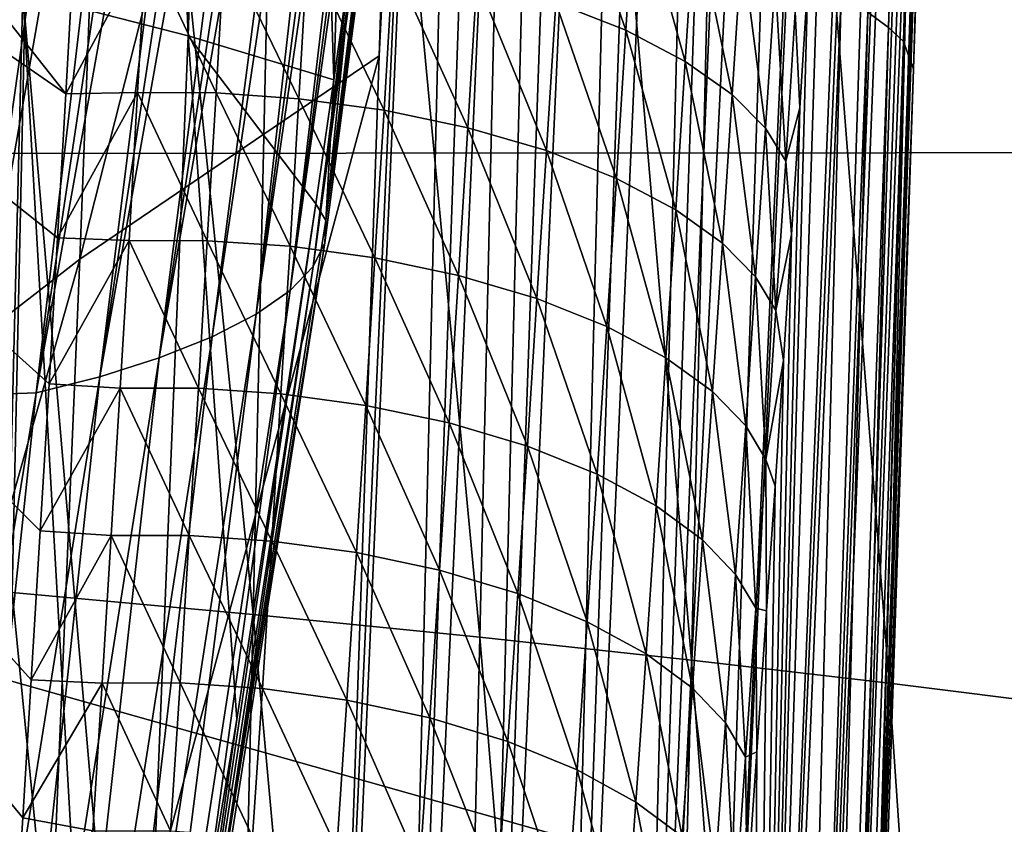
# Model space of a CAD drawing. Header units: metres. Extents: x -104 to 104, y -68 to 90.
# Tile 438 of 656: x 19.04 to 20.87, y 19 to 20.49. Entities that reach past the tile are written whole.
import ezdxf

# ---------------------------------------------------------------- set-up
doc = ezdxf.new("R2010")
doc.units = ezdxf.units.M
doc.layers.add('solid_FIT-BATH-153_SW0002', color=7, linetype='CONTINUOUS')

msp = doc.modelspace()

# ---------------------------------------------------------------- linework, layer by layer
at = {"layer": 'solid_FIT-BATH-153_SW0002'}
for points in [[(15.941843, 24.409426, 16.111031), (22.710913, 20.247173, 16.082232), (16.558352, 24.918272, 16.114887)], [(16.558352, 24.918272, 16.114887), (22.710913, 20.247173, 16.082232), (22.746119, 21.288908, 16.091179)], [(19.04121, 20.542418, -3.221904), (19.348774, 20.463221, -2.090923), (19.173544, 24.825605, -3.594562)], [(19.348774, 20.463221, -2.090923), (19.483557, 24.740845, -2.412542), (19.173544, 24.825605, -3.594562)], [(19.348774, 20.463221, -2.090923), (19.619434, 20.381655, -0.897946), (19.483557, 24.740845, -2.412542)], [(19.619434, 20.381655, -0.897946), (19.755795, 24.660843, -1.170142), (19.483557, 24.740845, -2.412542)], [(19.619434, 20.381655, -0.897946), (19.661066, 20.674593, -0.760069), (19.755795, 24.660843, -1.170142)], [(19.585209, 16.991919, 13.051079), (19.634628, 18.396641, 13.06475), (19.910023, 24.509371, 13.111293)], [(19.730734, 17.013561, 13.040682), (19.585209, 16.991919, 13.051079), (19.910023, 24.509371, 13.111293)], [(19.634628, 18.396641, 13.06475), (19.70393, 20.426226, 13.083055), (19.910023, 24.509371, 13.111293)], [(19.70393, 20.426226, 13.083055), (19.770884, 22.501148, 13.100069), (19.910023, 24.509371, 13.111293)], [(19.730734, 17.013561, 13.040682), (19.910023, 24.509371, 13.111293), (19.989138, 24.506573, 13.101881)], [(19.730734, 17.013561, 13.040682), (19.989138, 24.506573, 13.101881), (20.067266, 24.503895, 13.086261)], [(19.880777, 17.008757, 13.006666), (19.730734, 17.013561, 13.040682), (20.067266, 24.503895, 13.086261)], [(19.880777, 17.008757, 13.006666), (20.067266, 24.503895, 13.086261), (20.143492, 24.501371, 13.064611)], [(19.880777, 17.008757, 13.006666), (20.143492, 24.501371, 13.064611), (20.217831, 24.498993, 13.036852)], [(20.029232, 17.004295, 12.947044), (19.880777, 17.008757, 13.006666), (20.217831, 24.498993, 13.036852)], [(20.029232, 17.004295, 12.947044), (20.217831, 24.498993, 13.036852), (20.289822, 24.496775, 13.003099)], [(20.029232, 17.004295, 12.947044), (20.289822, 24.496775, 13.003099), (20.358774, 24.494734, 12.963894)], [(20.170069, 17.000383, 12.861867), (20.029232, 17.004295, 12.947044), (20.358774, 24.494734, 12.963894)], [(20.170069, 17.000383, 12.861867), (20.358774, 24.494734, 12.963894), (20.424448, 24.492859, 12.919502)], [(20.170069, 17.000383, 12.861867), (20.424448, 24.492859, 12.919502), (20.486147, 24.491173, 12.87041)], [(20.170069, 17.000383, 12.861867), (20.486147, 24.491173, 12.87041), (20.543253, 24.489693, 12.81708)], [(20.296686, 16.997223, 12.753589), (20.170069, 17.000383, 12.861867), (20.543253, 24.489693, 12.81708)], [(20.296686, 16.997223, 12.753589), (20.543253, 24.489693, 12.81708), (20.633427, 24.487589, 12.711766)], [(20.296686, 16.997223, 12.753589), (20.633427, 24.487589, 12.711766), (20.644011, 24.487366, 12.69724)], [(20.403149, 16.994986, 12.625446), (20.296686, 16.997223, 12.753589), (20.644011, 24.487366, 12.69724)], [(20.403149, 16.994986, 12.625446), (20.644011, 24.487366, 12.69724), (20.707939, 24.486158, 12.595763)], [(20.403149, 16.994986, 12.625446), (20.707939, 24.486158, 12.595763), (20.725868, 24.485878, 12.561728)], [(20.48632, 16.993713, 12.483418), (20.403149, 16.994986, 12.625446), (20.725868, 24.485878, 12.561728)], [(20.48632, 16.993713, 12.483418), (20.725868, 24.485878, 12.561728), (20.76515, 24.485418, 12.473181)], [(20.48632, 16.993713, 12.483418), (20.76515, 24.485418, 12.473181), (20.785606, 24.485312, 12.414707)], [(20.543869, 16.99341, 12.334152), (20.48632, 16.993713, 12.483418), (20.785606, 24.485312, 12.414707)], [(20.543869, 16.99341, 12.334152), (20.804075, 24.485369, 12.347907), (20.821016, 24.485708, 12.259951)], [(20.575827, 16.994011, 12.183681), (20.543869, 16.99341, 12.334152), (20.821016, 24.485708, 12.259951)], [(20.543869, 16.99341, 12.334152), (20.785606, 24.485312, 12.414707), (20.804075, 24.485369, 12.347907)], [(20.575827, 16.994011, 12.183681), (20.831654, 24.487032, 12.101658), (20.697201, 20.401011, 12.07128)], [(20.575827, 16.994011, 12.183681), (20.829479, 24.486258, 12.180762), (20.831654, 24.487032, 12.101658)], [(20.575827, 16.994011, 12.183681), (20.825876, 24.485945, 12.221857), (20.829479, 24.486258, 12.180762)], [(20.575827, 16.994011, 12.183681), (20.821016, 24.485708, 12.259951), (20.825876, 24.485945, 12.221857)], [(20.813704, 24.469795, 11.031759), (20.697201, 20.401011, 12.07128), (20.831654, 24.487032, 12.101658)], [(20.813704, 24.469795, 11.031759), (20.678629, 20.452608, 10.807623), (20.697201, 20.401011, 12.07128)], [(20.813704, 24.469795, 11.031759), (20.789757, 24.446232, 9.994565), (20.678629, 20.452608, 10.807623)], [(20.78919, 24.445679, 9.973301), (20.650391, 20.478903, 9.589074), (20.678629, 20.452608, 10.807623)], [(20.78919, 24.445679, 9.973301), (20.757133, 24.414019, 8.925573), (20.650391, 20.478903, 9.589074)], [(20.789757, 24.446232, 9.994565), (20.78919, 24.445679, 9.973301), (20.678629, 20.452608, 10.807623)], [(15.941843, 24.409426, 16.111031), (15.549903, 20.242361, 16.078049), (22.710913, 20.247173, 16.082232)], [(20.757133, 24.414019, 8.925573), (20.612101, 20.507505, 8.403262), (20.650391, 20.478903, 9.589074)], [(18.621149, 23.057213, -11.12447), (19.099138, 23.01343, -10.486882), (19.02116, 19.428106, -9.960399)], [(19.099138, 23.01343, -10.486882), (19.469477, 19.386921, -9.310973), (19.02116, 19.428106, -9.960399)], [(19.099138, 23.01343, -10.486882), (19.549587, 22.968636, -9.818771), (19.469477, 19.386921, -9.310973)], [(19.549587, 22.968636, -9.818771), (19.890564, 19.344997, -8.632278), (19.469477, 19.386921, -9.310973)], [(19.549587, 22.968636, -9.818771), (19.972721, 22.923018, -9.120847), (19.890564, 19.344997, -8.632278)], [(19.972721, 22.923018, -9.120847), (20.284647, 19.302507, -7.924972), (19.890564, 19.344997, -8.632278)], [(19.972721, 22.923018, -9.120847), (20.368761, 22.876759, -8.393817), (20.284647, 19.302507, -7.924972)], [(20.368761, 22.876759, -8.393817), (20.652012, 19.259626, -7.189719), (20.284647, 19.302507, -7.924972)], [(20.368761, 22.876759, -8.393817), (20.738001, 22.830046, -7.6384), (20.652012, 19.259626, -7.189719)], [(17.152357, 22.84598, 7.088831), (16.380301, 22.250488, 7.088831), (19.121174, 20.355455, 5.034621)], [(17.152357, 22.84598, 7.088831), (19.121174, 20.355455, 5.034621), (19.136198, 20.620958, 5.162431)], [(20.738001, 22.830046, -7.6384), (20.993279, 19.216528, -6.427232), (20.652012, 19.259626, -7.189719)], [(20.738001, 22.830046, -7.6384), (21.081078, 22.78307, -6.855362), (20.993279, 19.216528, -6.427232)], [(19.147228, 20.047684, 13.079756), (19.770884, 22.501148, 13.100069), (19.70393, 20.426226, 13.083055)], [(19.223516, 22.048641, 13.096528), (19.770884, 22.501148, 13.100069), (19.147228, 20.047684, 13.079756)], [(16.380301, 22.250488, 7.088831), (19.024532, 18.750532, 4.250561), (19.040937, 19.009193, 4.378147)], [(16.380301, 22.250488, 7.088831), (19.040937, 19.009193, 4.378147), (19.056776, 19.26557, 4.504196)], [(16.380301, 22.250488, 7.088831), (19.056776, 19.26557, 4.504196), (19.073528, 19.542461, 4.639819)], [(16.380301, 22.250488, 7.088831), (19.073528, 19.542461, 4.639819), (19.089842, 19.816326, 4.773384)], [(16.380301, 22.250488, 7.088831), (19.089842, 19.816326, 4.773384), (19.105722, 20.087284, 4.904962)], [(16.380301, 22.250488, 7.088831), (19.105722, 20.087284, 4.904962), (19.121174, 20.355455, 5.034621)], [(19.6043, 20.119719, -0.875161), (19.866562, 22.2367, -0.033011), (19.661066, 20.674593, -0.760069)], [(19.6043, 20.119719, -0.875161), (19.875906, 22.220812, 0.041449), (19.866562, 22.2367, -0.033011)], [(19.6043, 20.119719, -0.875161), (19.879807, 22.203608, 0.116091), (19.875906, 22.220812, 0.041449)], [(19.602686, 20.078232, -0.743475), (19.877913, 22.18523, 0.190347), (19.879807, 22.203608, 0.116091)], [(19.6043, 20.119719, -0.875161), (19.602686, 20.078232, -0.743475), (19.879807, 22.203608, 0.116091)], [(19.602686, 20.078232, -0.743475), (19.870255, 22.165884, 0.263428), (19.877913, 22.18523, 0.190347)], [(19.580914, 20.034565, -0.610376), (19.856922, 22.145742, 0.334814), (19.870255, 22.165884, 0.263428)], [(19.602686, 20.078232, -0.743475), (19.580914, 20.034565, -0.610376), (19.870255, 22.165884, 0.263428)], [(19.580914, 20.034565, -0.610376), (19.838037, 22.124933, 0.404269), (19.856922, 22.145742, 0.334814)], [(19.538208, 19.989906, -0.479813), (19.813906, 22.103735, 0.471034), (19.838037, 22.124933, 0.404269)], [(19.580914, 20.034565, -0.610376), (19.538208, 19.989906, -0.479813), (19.838037, 22.124933, 0.404269)], [(19.538208, 19.989906, -0.479813), (19.784777, 22.082272, 0.534811), (19.813906, 22.103735, 0.471034)], [(19.475176, 19.945713, -0.356205), (19.750528, 22.060413, 0.596024), (19.784777, 22.082272, 0.534811)], [(19.538208, 19.989906, -0.479813), (19.475176, 19.945713, -0.356205), (19.784777, 22.082272, 0.534811)], [(19.475176, 19.945713, -0.356205), (19.711391, 22.03833, 0.654145), (19.750528, 22.060413, 0.596024)], [(19.223516, 22.048641, 13.096528), (19.147228, 20.047684, 13.079756), (18.564409, 19.595575, 13.075645)], [(18.650782, 21.547655, 13.092422), (19.223516, 22.048641, 13.096528), (18.564409, 19.595575, 13.075645)], [(19.392996, 19.903406, -0.243695), (19.667702, 22.016214, 0.708767), (19.711391, 22.03833, 0.654145)], [(19.475176, 19.945713, -0.356205), (19.392996, 19.903406, -0.243695), (19.711391, 22.03833, 0.654145)], [(19.294886, 19.864201, -0.145245), (19.619093, 21.993961, 0.760241), (19.667702, 22.016214, 0.708767)], [(19.392996, 19.903406, -0.243695), (19.294886, 19.864201, -0.145245), (19.667702, 22.016214, 0.708767)], [(19.294886, 19.864201, -0.145245), (19.565697, 21.971737, 0.808205), (19.619093, 21.993961, 0.760241)], [(19.184586, 19.829247, -0.063461), (19.508051, 21.949793, 0.852011), (19.565697, 21.971737, 0.808205)], [(19.294886, 19.864201, -0.145245), (19.184586, 19.829247, -0.063461), (19.565697, 21.971737, 0.808205)], [(19.184586, 19.829247, -0.063461), (19.446262, 21.928148, 0.891411), (19.508051, 21.949793, 0.852011)], [(19.066055, 19.799267, 0.000454), (19.380739, 21.90696, 0.926047), (19.446262, 21.928148, 0.891411)], [(19.184586, 19.829247, -0.063461), (19.066055, 19.799267, 0.000454), (19.446262, 21.928148, 0.891411)], [(19.066055, 19.799267, 0.000454), (19.312189, 21.886503, 0.955503), (19.380739, 21.90696, 0.926047)], [(18.946398, 19.794994, 0.055084), (19.23955, 21.868711, 0.975642), (19.312189, 21.886503, 0.955503)], [(19.066055, 19.799267, 0.000454), (18.946398, 19.794994, 0.055084), (19.312189, 21.886503, 0.955503)], [(18.432652, 21.200666, 0.975642), (19.23955, 21.868711, 0.975642), (18.946398, 19.794994, 0.055084)], [(20.162397, 20.473518, 5.330467), (20.048893, 20.799925, 5.370085), (20.031914, 20.524805, 5.238816)], [(20.179716, 20.74896, 5.46207), (20.048893, 20.799925, 5.370085), (20.162397, 20.473518, 5.330467)], [(20.179716, 20.74896, 5.46207), (20.162397, 20.473518, 5.330467), (20.272882, 20.415689, 5.439666)], [(20.179716, 20.74896, 5.46207), (20.272882, 20.415689, 5.439666), (20.290476, 20.691553, 5.571724)], [(20.290476, 20.691553, 5.571724), (20.272882, 20.415689, 5.439666), (20.3601, 20.354141, 5.560661)], [(20.290476, 20.691553, 5.571724), (20.3601, 20.354141, 5.560661), (20.377888, 20.630505, 5.69325)], [(19.6043, 20.119719, -0.875161), (19.661066, 20.674593, -0.760069), (19.619434, 20.381655, -0.897946)], [(19.121174, 20.355455, 5.034621), (19.25458, 20.357618, 4.994139), (19.270214, 20.632769, 5.126475)], [(19.136198, 20.620958, 5.162431), (19.121174, 20.355455, 5.034621), (19.270214, 20.632769, 5.126475)], [(19.400299, 20.356894, 4.972308), (19.270214, 20.632769, 5.126475), (19.25458, 20.357618, 4.994139)], [(19.41617, 20.631792, 5.104295), (19.270214, 20.632769, 5.126475), (19.400299, 20.356894, 4.972308)], [(18.938206, 16.467079, -2.796283), (19.04121, 20.542418, -3.221904), (18.696856, 20.625584, -4.291433)], [(19.41617, 20.631792, 5.104295), (19.400299, 20.356894, 4.972308), (19.554417, 20.346317, 4.970631)], [(19.41617, 20.631792, 5.104295), (19.554417, 20.346317, 4.970631), (19.570587, 20.621069, 5.102373)], [(19.570587, 20.621069, 5.102373), (19.554417, 20.346317, 4.970631), (19.712646, 20.324707, 4.992375)], [(19.570587, 20.621069, 5.102373), (19.712646, 20.324707, 4.992375), (19.729176, 20.599432, 5.124009)], [(20.377888, 20.630505, 5.69325), (20.3601, 20.354141, 5.560661), (20.42177, 20.291544, 5.687875)], [(20.377888, 20.630505, 5.69325), (20.42177, 20.291544, 5.687875), (20.439665, 20.56846, 5.821029)], [(19.729176, 20.599432, 5.124009), (19.712646, 20.324707, 4.992375), (19.868425, 20.29232, 5.037928)], [(19.729176, 20.599432, 5.124009), (19.868425, 20.29232, 5.037928), (19.88534, 20.567139, 5.169598)], [(19.88534, 20.567139, 5.169598), (19.868425, 20.29232, 5.037928), (20.014626, 20.249781, 5.10696)], [(19.88534, 20.567139, 5.169598), (20.014626, 20.249781, 5.10696), (20.031914, 20.524805, 5.238816)], [(20.389902, 16.407421, 6.573754), (20.562618, 20.538532, 7.24914), (20.500803, 20.566401, 6.128765)], [(20.485773, 20.329592, 6.015355), (20.389902, 16.407421, 6.573754), (20.500803, 20.566401, 6.128765)], [(20.439665, 20.56846, 5.821029), (20.42177, 20.291544, 5.687875), (20.459486, 20.230032, 5.816454)], [(20.439665, 20.56846, 5.821029), (20.459486, 20.230032, 5.816454), (20.477407, 20.507528, 5.950172)], [(20.477407, 20.507528, 5.950172), (20.485773, 20.329592, 6.015355), (20.500803, 20.566401, 6.128765)], [(18.938206, 16.467079, -2.796283), (19.198288, 17.791922, -2.142098), (19.04121, 20.542418, -3.221904)], [(19.251661, 18.086529, -1.998009), (19.348774, 20.463221, -2.090923), (19.04121, 20.542418, -3.221904)], [(19.198288, 17.791922, -2.142098), (19.251661, 18.086529, -1.998009), (19.04121, 20.542418, -3.221904)], [(20.144777, 20.19817, 5.198275), (20.031914, 20.524805, 5.238816), (20.014626, 20.249781, 5.10696)], [(20.162397, 20.473518, 5.330467), (20.031914, 20.524805, 5.238816), (20.144777, 20.19817, 5.198275)], [(20.389902, 16.407421, 6.573754), (20.455376, 16.375103, 7.871355), (20.562618, 20.538532, 7.24914)], [(20.455376, 16.375103, 7.871355), (20.612101, 20.507505, 8.403262), (20.562618, 20.538532, 7.24914)], [(20.455376, 16.375103, 7.871355), (20.504574, 16.345976, 9.211772), (20.612101, 20.507505, 8.403262)], [(20.477407, 20.507528, 5.950172), (20.459486, 20.230032, 5.816454), (20.485773, 20.329592, 6.015355)], [(20.504574, 16.345976, 9.211772), (20.650391, 20.478903, 9.589074), (20.612101, 20.507505, 8.403262)], [(20.162397, 20.473518, 5.330467), (20.144777, 20.19817, 5.198275), (20.254992, 20.139927, 5.307025)], [(20.162397, 20.473518, 5.330467), (20.254992, 20.139927, 5.307025), (20.272882, 20.415689, 5.439666)], [(20.504574, 16.345976, 9.211772), (20.539322, 16.319864, 10.596603), (20.650391, 20.478903, 9.589074)], [(20.539322, 16.319864, 10.596603), (20.678629, 20.452608, 10.807623), (20.650391, 20.478903, 9.589074)], [(19.251661, 18.086529, -1.998009), (19.438728, 19.191835, -1.46338), (19.348774, 20.463221, -2.090923)], [(19.585833, 20.15056, -1.007076), (19.619434, 20.381655, -0.897946), (19.348774, 20.463221, -2.090923)], [(19.438728, 19.191835, -1.46338), (19.585833, 20.15056, -1.007076), (19.348774, 20.463221, -2.090923)], [(20.539322, 16.319864, 10.596603), (20.561264, 16.290245, 12.029896), (20.678629, 20.452608, 10.807623)], [(20.561264, 16.290245, 12.029896), (20.57583, 16.729383, 12.034687), (20.678629, 20.452608, 10.807623)], [(20.57583, 16.729383, 12.034687), (20.584555, 16.992615, 12.037539), (20.678629, 20.452608, 10.807623)], [(20.584555, 16.992615, 12.037539), (20.697201, 20.401011, 12.07128), (20.678629, 20.452608, 10.807623)], [(19.063553, 18.04875, 13.061334), (19.70393, 20.426226, 13.083055), (19.634628, 18.396641, 13.06475)], [(19.147228, 20.047684, 13.079756), (19.70393, 20.426226, 13.083055), (19.063553, 18.04875, 13.061334)], [(20.272882, 20.415689, 5.439666), (20.254992, 20.139927, 5.307025), (20.342016, 20.077898, 5.427499)], [(20.272882, 20.415689, 5.439666), (20.342016, 20.077898, 5.427499), (20.3601, 20.354141, 5.560661)], [(20.575827, 16.994011, 12.183681), (20.697201, 20.401011, 12.07128), (20.584555, 16.992615, 12.037539)], [(19.6043, 20.119719, -0.875161), (19.619434, 20.381655, -0.897946), (19.585833, 20.15056, -1.007076)], [(19.105722, 20.087284, 4.904962), (19.238615, 20.082726, 4.861335), (19.25458, 20.357618, 4.994139)], [(19.121174, 20.355455, 5.034621), (19.105722, 20.087284, 4.904962), (19.25458, 20.357618, 4.994139)], [(19.384102, 20.082247, 4.839816), (19.25458, 20.357618, 4.994139), (19.238615, 20.082726, 4.861335)], [(19.400299, 20.356894, 4.972308), (19.25458, 20.357618, 4.994139), (19.384102, 20.082247, 4.839816)], [(19.400299, 20.356894, 4.972308), (19.384102, 20.082247, 4.839816), (19.537924, 20.071802, 4.838346)], [(19.400299, 20.356894, 4.972308), (19.537924, 20.071802, 4.838346), (19.554417, 20.346317, 4.970631)], [(19.554417, 20.346317, 4.970631), (19.537924, 20.071802, 4.838346), (19.69581, 20.0502, 4.86017)], [(19.554417, 20.346317, 4.970631), (19.69581, 20.0502, 4.86017), (19.712646, 20.324707, 4.992375)], [(20.3601, 20.354141, 5.560661), (20.342016, 20.077898, 5.427499), (20.403584, 20.014776, 5.554164)], [(20.3601, 20.354141, 5.560661), (20.403584, 20.014776, 5.554164), (20.42177, 20.291544, 5.687875)], [(19.712646, 20.324707, 4.992375), (19.69581, 20.0502, 4.86017), (19.851223, 20.017702, 4.905664)], [(19.712646, 20.324707, 4.992375), (19.851223, 20.017702, 4.905664), (19.868425, 20.29232, 5.037928)], [(20.485773, 20.329592, 6.015355), (20.470581, 20.093851, 5.901984), (20.389902, 16.407421, 6.573754)], [(20.459486, 20.230032, 5.816454), (20.470581, 20.093851, 5.901984), (20.485773, 20.329592, 6.015355)], [(19.868425, 20.29232, 5.037928), (19.851223, 20.017702, 4.905664), (19.997063, 19.974936, 4.974499)], [(19.868425, 20.29232, 5.037928), (19.997063, 19.974936, 4.974499), (20.014626, 20.249781, 5.10696)], [(20.42177, 20.291544, 5.687875), (20.403584, 20.014776, 5.554164), (20.441273, 19.952719, 5.682195)], [(20.42177, 20.291544, 5.687875), (20.441273, 19.952719, 5.682195), (20.459486, 20.230032, 5.816454)], [(20.126894, 19.922991, 5.06548), (20.014626, 20.249781, 5.10696), (19.997063, 19.974936, 4.974499)], [(20.144777, 20.19817, 5.198275), (20.014626, 20.249781, 5.10696), (20.126894, 19.922991, 5.06548)], [(15.037621, 15.67846, 16.034233), (22.556349, 15.684122, 16.037848), (15.549903, 20.242361, 16.078049)], [(15.549903, 20.242361, 16.078049), (22.643023, 18.240608, 16.06378), (22.710913, 20.247173, 16.082232)], [(15.549903, 20.242361, 16.078049), (22.556349, 15.684122, 16.037848), (22.585775, 16.551304, 16.046957)], [(15.549903, 20.242361, 16.078049), (22.585775, 16.551304, 16.046957), (22.643023, 18.240608, 16.06378)], [(20.459486, 20.230032, 5.816454), (20.441273, 19.952719, 5.682195), (20.470581, 20.093851, 5.901984)], [(20.144777, 20.19817, 5.198275), (20.126894, 19.922991, 5.06548), (20.236839, 19.864328, 5.173791)], [(20.144777, 20.19817, 5.198275), (20.236839, 19.864328, 5.173791), (20.254992, 20.139927, 5.307025)], [(19.273703, 18.042137, -1.870033), (19.585833, 20.15056, -1.007076), (19.438728, 19.191835, -1.46338)], [(19.273703, 18.042137, -1.870033), (19.6043, 20.119719, -0.875161), (19.585833, 20.15056, -1.007076)], [(20.254992, 20.139927, 5.307025), (20.236839, 19.864328, 5.173791), (20.323668, 19.801823, 5.293765)], [(20.254992, 20.139927, 5.307025), (20.323668, 19.801823, 5.293765), (20.342016, 20.077898, 5.427499)], [(19.273703, 18.042137, -1.870033), (19.602686, 20.078232, -0.743475), (19.6043, 20.119719, -0.875161)], [(19.105722, 20.087284, 4.904962), (19.089842, 19.816326, 4.773384), (19.238615, 20.082726, 4.861335)], [(20.470581, 20.093851, 5.901984), (20.455227, 19.859198, 5.788663), (20.389902, 16.407421, 6.573754)], [(20.441273, 19.952719, 5.682195), (20.455227, 19.859198, 5.788663), (20.470581, 20.093851, 5.901984)], [(19.089842, 19.816326, 4.773384), (19.222303, 19.808144, 4.728068), (19.238615, 20.082726, 4.861335)], [(19.367565, 19.807922, 4.706812), (19.238615, 20.082726, 4.861335), (19.222303, 19.808144, 4.728068)], [(19.384102, 20.082247, 4.839816), (19.238615, 20.082726, 4.861335), (19.367565, 19.807922, 4.706812)], [(19.273703, 18.042137, -1.870033), (19.275072, 17.989664, -1.737463), (19.602686, 20.078232, -0.743475)], [(19.275072, 17.989664, -1.737463), (19.580914, 20.034565, -0.610376), (19.602686, 20.078232, -0.743475)], [(19.384102, 20.082247, 4.839816), (19.367565, 19.807922, 4.706812), (19.521112, 19.797613, 4.705506)], [(19.384102, 20.082247, 4.839816), (19.521112, 19.797613, 4.705506), (19.537924, 20.071802, 4.838346)], [(19.537924, 20.071802, 4.838346), (19.521112, 19.797613, 4.705506), (19.67868, 19.776012, 4.727371)], [(19.537924, 20.071802, 4.838346), (19.67868, 19.776012, 4.727371), (19.69581, 20.0502, 4.86017)], [(20.342016, 20.077898, 5.427499), (20.323668, 19.801823, 5.293765), (20.385117, 19.738192, 5.419901)], [(20.342016, 20.077898, 5.427499), (20.385117, 19.738192, 5.419901), (20.403584, 20.014776, 5.554164)], [(19.147228, 20.047684, 13.079756), (19.063553, 18.04875, 13.061334), (18.469063, 17.64772, 13.057257)], [(18.564409, 19.595575, 13.075645), (19.147228, 20.047684, 13.079756), (18.469063, 17.64772, 13.057257)], [(19.69581, 20.0502, 4.86017), (19.67868, 19.776012, 4.727371), (19.833755, 19.743383, 4.772782)], [(19.69581, 20.0502, 4.86017), (19.833755, 19.743383, 4.772782), (19.851223, 20.017702, 4.905664)], [(19.254999, 17.936956, -1.601485), (19.538208, 19.989906, -0.479813), (19.580914, 20.034565, -0.610376)], [(19.275072, 17.989664, -1.737463), (19.254999, 17.936956, -1.601485), (19.580914, 20.034565, -0.610376)], [(19.851223, 20.017702, 4.905664), (19.833755, 19.743383, 4.772782), (19.979261, 19.700367, 4.841408)], [(19.851223, 20.017702, 4.905664), (19.979261, 19.700367, 4.841408), (19.997063, 19.974936, 4.974499)], [(20.403584, 20.014776, 5.554164), (20.385117, 19.738192, 5.419901), (20.422762, 19.675617, 5.547407)], [(20.403584, 20.014776, 5.554164), (20.422762, 19.675617, 5.547407), (20.441273, 19.952719, 5.682195)], [(19.212492, 17.88575, -1.466358), (19.475176, 19.945713, -0.356205), (19.538208, 19.989906, -0.479813)], [(19.254999, 17.936956, -1.601485), (19.212492, 17.88575, -1.466358), (19.538208, 19.989906, -0.479813)], [(20.108786, 19.64806, 4.93206), (19.997063, 19.974936, 4.974499), (19.979261, 19.700367, 4.841408)], [(20.126894, 19.922991, 5.06548), (19.997063, 19.974936, 4.974499), (20.108786, 19.64806, 4.93206)], [(19.148148, 17.837973, -1.337041), (19.392996, 19.903406, -0.243695), (19.475176, 19.945713, -0.356205)], [(19.212492, 17.88575, -1.466358), (19.148148, 17.837973, -1.337041), (19.475176, 19.945713, -0.356205)], [(20.441273, 19.952719, 5.682195), (20.422762, 19.675617, 5.547407), (20.455227, 19.859198, 5.788663)], [(20.126894, 19.922991, 5.06548), (20.108786, 19.64806, 4.93206), (20.218468, 19.588957, 5.039953)], [(20.126894, 19.922991, 5.06548), (20.218468, 19.588957, 5.039953), (20.236839, 19.864328, 5.173791)], [(19.063225, 17.795406, -1.218216), (19.294886, 19.864201, -0.145245), (19.392996, 19.903406, -0.243695)], [(19.148148, 17.837973, -1.337041), (19.063225, 17.795406, -1.218216), (19.392996, 19.903406, -0.243695)], [(18.961376, 17.759232, -1.113349), (19.184586, 19.829247, -0.063461), (19.294886, 19.864201, -0.145245)], [(19.063225, 17.795406, -1.218216), (18.961376, 17.759232, -1.113349), (19.294886, 19.864201, -0.145245)], [(20.236839, 19.864328, 5.173791), (20.218468, 19.588957, 5.039953), (20.305084, 19.525963, 5.159451)], [(20.236839, 19.864328, 5.173791), (20.305084, 19.525963, 5.159451), (20.323668, 19.801823, 5.293765)], [(20.455227, 19.859198, 5.788663), (20.439722, 19.625921, 5.675511), (20.389902, 16.407421, 6.573754)], [(20.422762, 19.675617, 5.547407), (20.439722, 19.625921, 5.675511), (20.455227, 19.859198, 5.788663)], [(18.846857, 17.73045, -1.025532), (19.066055, 19.799267, 0.000454), (19.184586, 19.829247, -0.063461)], [(18.961376, 17.759232, -1.113349), (18.846857, 17.73045, -1.025532), (19.184586, 19.829247, -0.063461)], [(19.089842, 19.816326, 4.773384), (19.073528, 19.542461, 4.639819), (19.222303, 19.808144, 4.728068)], [(18.724113, 17.709415, -0.95625), (18.946398, 19.794994, 0.055084), (19.066055, 19.799267, 0.000454)], [(18.846857, 17.73045, -1.025532), (18.724113, 17.709415, -0.95625), (19.066055, 19.799267, 0.000454)], [(19.073528, 19.542461, 4.639819), (19.205627, 19.533901, 4.594338), (19.222303, 19.808144, 4.728068)], [(19.350677, 19.533966, 4.573289), (19.222303, 19.808144, 4.728068), (19.205627, 19.533901, 4.594338)], [(19.367565, 19.807922, 4.706812), (19.222303, 19.808144, 4.728068), (19.350677, 19.533966, 4.573289)], [(19.367565, 19.807922, 4.706812), (19.350677, 19.533966, 4.573289), (19.503975, 19.523802, 4.572091)], [(19.367565, 19.807922, 4.706812), (19.503975, 19.523802, 4.572091), (19.521112, 19.797613, 4.705506)], [(19.521112, 19.797613, 4.705506), (19.503975, 19.523802, 4.572091), (19.661264, 19.502192, 4.593951)], [(19.521112, 19.797613, 4.705506), (19.661264, 19.502192, 4.593951), (19.67868, 19.776012, 4.727371)], [(20.323668, 19.801823, 5.293765), (20.305084, 19.525963, 5.159451), (20.366392, 19.461826, 5.28509)], [(20.323668, 19.801823, 5.293765), (20.366392, 19.461826, 5.28509), (20.385117, 19.738192, 5.419901)], [(19.67868, 19.776012, 4.727371), (19.661264, 19.502192, 4.593951), (19.81604, 19.469412, 4.639248)], [(19.67868, 19.776012, 4.727371), (19.81604, 19.469412, 4.639248), (19.833755, 19.743383, 4.772782)], [(19.833755, 19.743383, 4.772782), (19.81604, 19.469412, 4.639248), (19.961246, 19.426113, 4.707654)], [(19.833755, 19.743383, 4.772782), (19.961246, 19.426113, 4.707654), (19.979261, 19.700367, 4.841408)], [(20.385117, 19.738192, 5.419901), (20.366392, 19.461826, 5.28509), (20.403957, 19.398754, 5.412104)], [(20.385117, 19.738192, 5.419901), (20.403957, 19.398754, 5.412104), (20.422762, 19.675617, 5.547407)], [(20.090483, 19.373413, 4.797986), (19.979261, 19.700367, 4.841408), (19.961246, 19.426113, 4.707654)], [(20.108786, 19.64806, 4.93206), (19.979261, 19.700367, 4.841408), (20.090483, 19.373413, 4.797986)], [(20.422762, 19.675617, 5.547407), (20.403957, 19.398754, 5.412104), (20.424067, 19.394066, 5.562547)], [(20.422762, 19.675617, 5.547407), (20.424067, 19.394066, 5.562547), (20.439722, 19.625921, 5.675511)], [(20.108786, 19.64806, 4.93206), (20.090483, 19.373413, 4.797986), (20.199902, 19.313839, 4.905486)], [(20.108786, 19.64806, 4.93206), (20.199902, 19.313839, 4.905486), (20.218468, 19.588957, 5.039953)], [(20.439722, 19.625921, 5.675511), (20.424067, 19.394066, 5.562547), (20.389902, 16.407421, 6.573754)], [(20.218468, 19.588957, 5.039953), (20.199902, 19.313839, 4.905486), (20.286293, 19.250338, 5.024547)], [(20.218468, 19.588957, 5.039953), (20.286293, 19.250338, 5.024547), (20.305084, 19.525963, 5.159451)], [(19.073528, 19.542461, 4.639819), (19.056776, 19.26557, 4.504196), (19.205627, 19.533901, 4.594338)], [(19.056776, 19.26557, 4.504196), (19.188585, 19.259686, 4.460097), (19.205627, 19.533901, 4.594338)], [(19.333408, 19.259861, 4.439151), (19.205627, 19.533901, 4.594338), (19.188585, 19.259686, 4.460097)], [(19.350677, 19.533966, 4.573289), (19.205627, 19.533901, 4.594338), (19.333408, 19.259861, 4.439151)], [(19.350677, 19.533966, 4.573289), (19.333408, 19.259861, 4.439151), (19.486448, 19.249689, 4.43797)], [(19.350677, 19.533966, 4.573289), (19.486448, 19.249689, 4.43797), (19.503975, 19.523802, 4.572091)], [(19.503975, 19.523802, 4.572091), (19.486448, 19.249689, 4.43797), (19.643452, 19.227949, 4.459756)], [(19.503975, 19.523802, 4.572091), (19.643452, 19.227949, 4.459756), (19.661264, 19.502192, 4.593951)], [(20.305084, 19.525963, 5.159451), (20.286293, 19.250338, 5.024547), (20.347422, 19.185698, 5.149731)], [(20.305084, 19.525963, 5.159451), (20.347422, 19.185698, 5.149731), (20.366392, 19.461826, 5.28509)], [(19.661264, 19.502192, 4.593951), (19.643452, 19.227949, 4.459756), (19.797934, 19.194941, 4.504891)], [(19.661264, 19.502192, 4.593951), (19.797934, 19.194941, 4.504891), (19.81604, 19.469412, 4.639248)], [(19.81604, 19.469412, 4.639248), (19.797934, 19.194941, 4.504891), (19.942846, 19.151335, 4.573058)], [(19.81604, 19.469412, 4.639248), (19.942846, 19.151335, 4.573058), (19.961246, 19.426113, 4.707654)], [(20.366392, 19.461826, 5.28509), (20.347422, 19.185698, 5.149731), (20.384851, 19.122147, 5.276292)], [(20.366392, 19.461826, 5.28509), (20.384851, 19.122147, 5.276292), (20.403957, 19.398754, 5.412104)], [(19.02116, 19.428106, -9.960399), (19.38398, 15.754754, -8.820435), (18.937792, 15.790587, -9.451953)], [(19.02116, 19.428106, -9.960399), (19.469477, 19.386921, -9.310973), (19.38398, 15.754754, -8.820435)], [(20.071802, 19.098265, 4.663083), (19.961246, 19.426113, 4.707654), (19.942846, 19.151335, 4.573058)], [(20.090483, 19.373413, 4.797986), (19.961246, 19.426113, 4.707654), (20.071802, 19.098265, 4.663083)], [(20.403957, 19.398754, 5.412104), (20.384851, 19.122147, 5.276292), (20.406038, 19.131632, 5.434079)], [(20.424067, 19.394066, 5.562547), (20.406038, 19.131632, 5.434079), (20.389902, 16.407421, 6.573754)], [(20.403957, 19.398754, 5.412104), (20.406038, 19.131632, 5.434079), (20.424067, 19.394066, 5.562547)], [(19.469477, 19.386921, -9.310973), (19.803049, 15.718314, -8.160189), (19.38398, 15.754754, -8.820435)], [(19.469477, 19.386921, -9.310973), (19.890564, 19.344997, -8.632278), (19.803049, 15.718314, -8.160189)], [(20.090483, 19.373413, 4.797986), (20.071802, 19.098265, 4.663083), (20.180967, 19.0383, 4.77023)], [(20.090483, 19.373413, 4.797986), (20.180967, 19.0383, 4.77023), (20.199902, 19.313839, 4.905486)], [(19.890564, 19.344997, -8.632278), (20.195229, 15.681422, -7.471831), (19.803049, 15.718314, -8.160189)], [(19.890564, 19.344997, -8.632278), (20.284647, 19.302507, -7.924972), (20.195229, 15.681422, -7.471831)], [(20.199902, 19.313839, 4.905486), (20.180967, 19.0383, 4.77023), (20.267143, 18.974415, 4.888917)], [(20.284647, 19.302507, -7.924972), (20.560789, 15.644232, -6.755978), (20.195229, 15.681422, -7.471831)], [(20.199902, 19.313839, 4.905486), (20.267143, 18.974415, 4.888917), (20.286293, 19.250338, 5.024547)], [(20.284647, 19.302507, -7.924972), (20.652012, 19.259626, -7.189719), (20.560789, 15.644232, -6.755978)], [(19.056776, 19.26557, 4.504196), (19.040937, 19.009193, 4.378147), (19.188585, 19.259686, 4.460097)], [(19.040937, 19.009193, 4.378147), (19.171185, 18.984913, 4.325255), (19.188585, 19.259686, 4.460097)], [(19.31571, 18.984632, 4.304234), (19.188585, 19.259686, 4.460097), (19.171185, 18.984913, 4.325255)], [(19.333408, 19.259861, 4.439151), (19.188585, 19.259686, 4.460097), (19.31571, 18.984632, 4.304234)], [(19.333408, 19.259861, 4.439151), (19.31571, 18.984632, 4.304234), (19.468412, 18.973995, 4.302925)], [(19.333408, 19.259861, 4.439151), (19.468412, 18.973995, 4.302925), (19.486448, 19.249689, 4.43797)], [(20.652012, 19.259626, -7.189719), (20.900339, 15.6069, -6.013296), (20.560789, 15.644232, -6.755978)], [(20.652012, 19.259626, -7.189719), (20.993279, 19.216528, -6.427232), (20.900339, 15.6069, -6.013296)], [(19.486448, 19.249689, 4.43797), (19.468412, 18.973995, 4.302925), (19.625048, 18.951803, 4.324526)], [(19.486448, 19.249689, 4.43797), (19.625048, 18.951803, 4.324526), (19.643452, 19.227949, 4.459756)], [(20.286293, 19.250338, 5.024547), (20.267143, 18.974415, 4.888917), (20.328098, 18.909431, 5.013728)], [(20.286293, 19.250338, 5.024547), (20.328098, 18.909431, 5.013728), (20.347422, 19.185698, 5.149731)], [(19.643452, 19.227949, 4.459756), (19.625048, 18.951803, 4.324526), (19.779156, 18.918388, 4.369428)], [(19.643452, 19.227949, 4.459756), (19.779156, 18.918388, 4.369428), (19.797934, 19.194941, 4.504891)], [(19.273703, 18.042137, -1.870033), (19.438728, 19.191835, -1.46338), (19.251661, 18.086529, -1.998009)], [(19.797934, 19.194941, 4.504891), (19.779156, 18.918388, 4.369428), (19.923721, 18.874454, 4.437325)], [(19.797934, 19.194941, 4.504891), (19.923721, 18.874454, 4.437325), (19.942846, 19.151335, 4.573058)], [(20.347422, 19.185698, 5.149731), (20.328098, 18.909431, 5.013728), (20.365404, 18.845596, 5.139932)], [(20.347422, 19.185698, 5.149731), (20.365404, 18.845596, 5.139932), (20.384851, 19.122147, 5.276292)], [(20.052382, 18.821159, 4.527057), (19.942846, 19.151335, 4.573058), (19.923721, 18.874454, 4.437325)], [(20.071802, 19.098265, 4.663083), (19.942846, 19.151335, 4.573058), (20.052382, 18.821159, 4.527057)], [(20.384851, 19.122147, 5.276292), (20.387791, 18.87084, 5.305782), (20.406038, 19.131632, 5.434079)], [(20.406038, 19.131632, 5.434079), (20.387791, 18.87084, 5.305782), (20.389902, 16.407421, 6.573754)], [(20.384851, 19.122147, 5.276292), (20.365404, 18.845596, 5.139932), (20.387791, 18.87084, 5.305782)], [(20.071802, 19.098265, 4.663083), (20.052382, 18.821159, 4.527057), (20.161316, 18.76108, 4.63391)], [(20.071802, 19.098265, 4.663083), (20.161316, 18.76108, 4.63391), (20.180967, 19.0383, 4.77023)], [(20.180967, 19.0383, 4.77023), (20.161316, 18.76108, 4.63391), (20.247341, 18.697201, 4.752326)], [(20.180967, 19.0383, 4.77023), (20.247341, 18.697201, 4.752326), (20.267143, 18.974415, 4.888917)], [(19.040937, 19.009193, 4.378147), (19.024532, 18.750532, 4.250561), (19.171185, 18.984913, 4.325255)]]:
    msp.add_3dface(points, dxfattribs=at)

doc.saveas('drawing.dxf')
